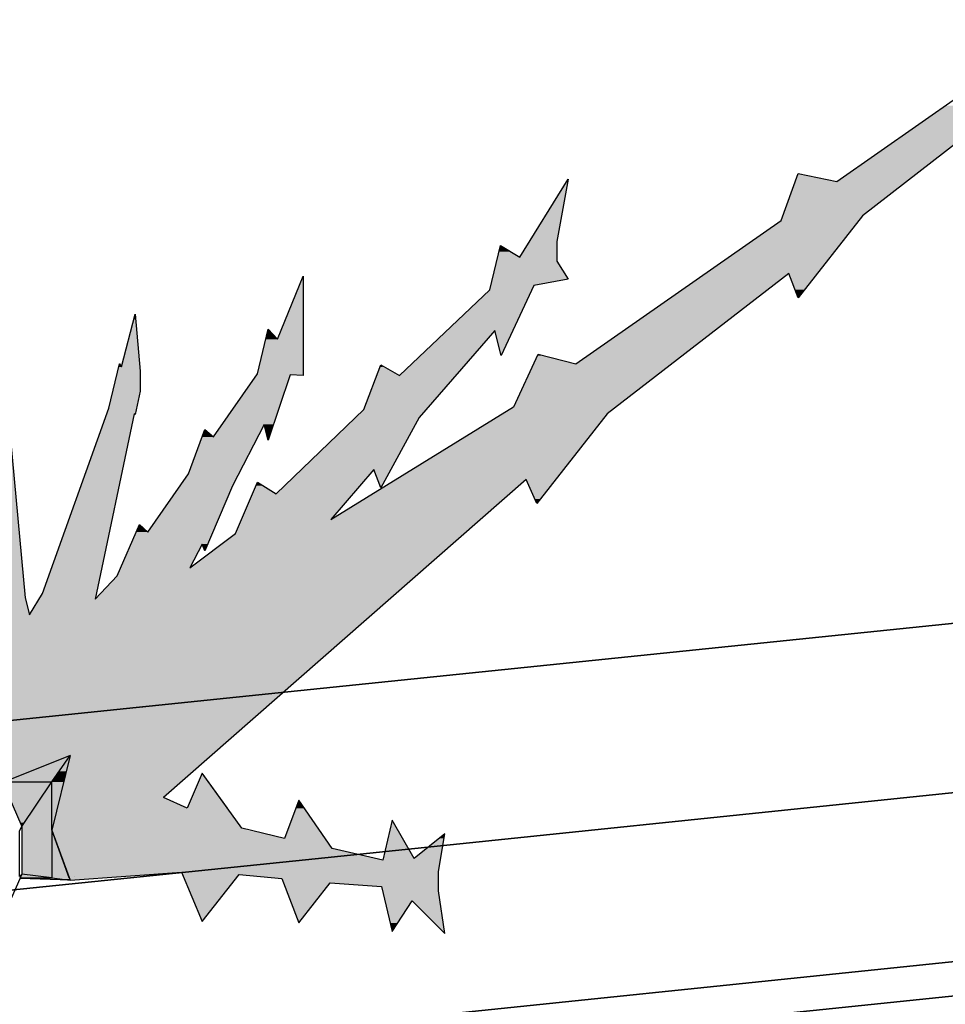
# Model space of a CAD drawing. Header units: millimetres. Extents: x 0 to 16721, y 217 to 10981.
# Tile 353 of 394: x 6074 to 6266, y 5933 to 6138. Entities that reach past the tile are written whole.
import ezdxf

# ---------------------------------------------------------------- set-up
doc = ezdxf.new("R2010")
doc.units = ezdxf.units.MM
doc.layers.add('PDF_PSS & TL', color=7, linetype='Continuous', true_color=0x7fffdf)

msp = doc.modelspace()

# ---------------------------------------------------------------- linework, layer by layer
at = {"layer": 'PDF_PSS & TL', "color": 4, "lineweight": 25}
for points in [[(9262.65, 6315.86), (8844.45, 6274.14), (8448.22, 6232.69), (8038.35, 6192.01), (7660.05, 6154.32), (7202.62, 6107.54), (6840.83, 6069.07), (6469.42, 6033.08), (6129.33, 5997.99), (5712.05, 5954.97), (5350.26, 5914.95), (4896.33, 5864.79), (4567.93, 5827.36), (4205.36, 5786.03), (3794.45, 5739.64), (3375.48, 5692.47)], [(3375.48, 5692.47), (3794.45, 5739.64), (4205.36, 5786.03), (4567.93, 5827.36), (4896.33, 5864.79), (5350.26, 5914.95), (5712.05, 5954.97), (6129.33, 5997.99), (6469.42, 6033.08), (6840.83, 6069.07), (7202.62, 6107.54), (7660.05, 6154.32), (8038.35, 6192.01), (8448.22, 6232.69), (8844.45, 6274.14), (9262.65, 6315.86)], [(9266.28, 6281.03), (8848.09, 6239.31), (8451.73, 6197.86), (8041.86, 6157.18), (7663.56, 6119.49), (7206.25, 6072.71), (6844.46, 6034.25), (6472.92, 5998.38), (6132.96, 5963.16), (5715.68, 5920.15), (5354.02, 5880.12), (4900.22, 5829.96), (4571.96, 5792.53), (4209.39, 5751.21), (3798.34, 5704.81), (3379.5, 5657.77)], [(3379.5, 5657.77), (3798.34, 5704.81), (4209.39, 5751.21), (4571.96, 5792.53), (4900.22, 5829.96), (5354.02, 5880.12), (5715.68, 5920.15), (6132.96, 5963.16), (6472.92, 5998.38), (6844.46, 6034.25), (7206.25, 6072.71), (7663.56, 6119.49), (8041.86, 6157.18), (8451.73, 6197.86), (8848.09, 6239.31), (9266.28, 6281.03)], [(9269.78, 6246.2), (8851.59, 6204.48), (8455.23, 6163.03), (8045.36, 6122.35), (7667.06, 6084.67), (7209.88, 6037.88), (6847.96, 5999.42), (6476.42, 5963.55), (6136.47, 5928.46), (5719.44, 5885.32), (5357.91, 5845.42), (4904.11, 5795.26), (4575.85, 5757.83), (4213.28, 5716.51), (3802.23, 5670.11), (3383.39, 5622.94)], [(3383.39, 5622.94), (3802.23, 5670.11), (4213.28, 5716.51), (4575.85, 5757.83), (4904.11, 5795.26), (5357.91, 5845.42), (5719.44, 5885.32), (6136.47, 5928.46), (6476.42, 5963.55), (6847.96, 5999.42), (7209.88, 6037.88), (7667.06, 6084.67), (8045.36, 6122.35), (8455.23, 6163.03), (8851.59, 6204.48), (9269.78, 6246.2)]]:
    msp.add_lwpolyline(points, dxfattribs=at)
at = {"layer": 'PDF_PSS & TL', "color": 2, "lineweight": 25}
for points in [[(9270.43, 6239.18), (8852.37, 6197.47), (8456.01, 6156.14), (8046, 6115.34), (7667.84, 6077.78), (7210.53, 6030.87), (6848.61, 5992.53), (6477.07, 5956.53), (6137.24, 5921.45), (5720.22, 5878.43), (5358.69, 5838.41), (4904.89, 5788.24), (4576.62, 5750.82), (4214.05, 5709.49), (3803.01, 5663.1), (3384.17, 5616.05)], [(3384.17, 5616.05), (3803.01, 5663.1), (4214.05, 5709.49), (4576.62, 5750.82), (4904.89, 5788.24), (5358.69, 5838.41), (5720.22, 5878.43), (6137.24, 5921.45), (6477.07, 5956.53), (6848.61, 5992.53), (7210.53, 6030.87), (7667.84, 6077.78), (8046, 6115.34), (8456.01, 6156.14), (8852.37, 6197.47), (9270.43, 6239.18)]]:
    msp.add_lwpolyline(points, dxfattribs=at)
at = {"layer": 'PDF_PSS & TL', "color": 7, "lineweight": 25}
for points in [[(6243.23, 6103.92), (6285.73, 6133.68)], [(6286.38, 6126.14), (6248.57, 6096.77)], [(6177.48, 6088.19), (6187.48, 6104.44)], [(6187.48, 6104.44), (6185.14, 6091.44), (6185.14, 6087.42)], [(6189.04, 6066.1), (6231.67, 6095.86), (6235.18, 6105.61)], [(6235.18, 6105.61), (6243.23, 6103.92)], [(6248.56, 6096.77), (6235.18, 6079.75)], [(6171.24, 6081.44), (6173.45, 6090.66)], [(6173.45, 6090.66), (6177.48, 6088.19)], [(6185.14, 6087.41), (6187.48, 6083.65)], [(6127.18, 6071.17), (6132.51, 6084.29)], [(6132.51, 6084.3), (6132.51, 6063.63)], [(6233.23, 6084.82), (6195.54, 6055.71)], [(6235.18, 6079.75), (6233.23, 6084.81)], [(6180.33, 6082.35), (6173.58, 6067.79)], [(6187.48, 6083.65), (6180.34, 6082.35)], [(6152.52, 6063.63), (6171.24, 6081.44)], [(6078.45, 6018.41), (6092.22, 6056.87), (6094.43, 6066.1), (6094.82, 6065.45), (6097.68, 6076.37), (6098.72, 6064.54), (6098.72, 6060.38), (6097.68, 6055.57)], [(6064.67, 6013.99), (6065.45, 6017.5), (6066.88, 6056.87), (6066.88, 6062.46), (6068.83, 6074.29), (6070.91, 6062.46), (6071.04, 6058.69), (6074.81, 6017.5)], [(6123.02, 6064.02), (6125.23, 6073.25)], [(6125.23, 6073.25), (6127.18, 6071.17)], [(6173.58, 6067.79), (6172.28, 6072.99), (6156.55, 6054.92)], [(6176.18, 6057.13), (6181.24, 6068.05)], [(6181.24, 6068.05), (6189.04, 6066.1)], [(6145.12, 6056.61), (6148.63, 6065.84)], [(6148.62, 6065.84), (6152.52, 6063.63)], [(6113.93, 6050.9), (6123.02, 6064.02)], [(6129.78, 6063.76), (6125.23, 6050.25)], [(6132.51, 6063.63), (6129.78, 6063.76)], [(6097.42, 6055.7), (6089.36, 6017.24)], [(6097.68, 6055.57), (6097.42, 6055.7)], [(6108.99, 6023.73), (6118.47, 6030.88), (6123.02, 6041.54), (6126.92, 6039.07), (6145.11, 6056.61)], [(6138.23, 6033.74), (6176.17, 6057.13)], [(6195.54, 6055.7), (6180.99, 6037.12)], [(6125.23, 6050.25), (6124.45, 6053.49), (6117.82, 6040.76)], [(6156.55, 6054.92), (6148.63, 6040.37)], [(6098.59, 6032.7), (6100.28, 6031.14), (6108.73, 6043.23), (6112.11, 6052.45)], [(6112.11, 6052.46), (6113.93, 6050.9)], [(6147.2, 6044.14), (6138.23, 6033.74)], [(6148.62, 6040.37), (6147.2, 6044.14)], [(6178.78, 6042.06), (6103.53, 5976.04)], [(6180.98, 6037.12), (6178.78, 6042.06)], [(6117.82, 6040.76), (6112.11, 6027.24)], [(6093.91, 6022.04), (6098.59, 6032.7)], [(6111.59, 6028.67), (6108.99, 6023.73)], [(6112.11, 6027.24), (6111.59, 6028.67)], [(6089.36, 6017.24), (6093.91, 6022.04)], [(6074.81, 6017.5), (6075.72, 6013.99)], [(6075.72, 6013.99), (6078.45, 6018.41)], [(6070.52, 5979.29), (6080.4, 5979.29), (6084.17, 5984.75), (6070.52, 5979.29), (6070.13, 5979.29)], [(6084.17, 5984.75), (6080.4, 5969.28), (6084.17, 5958.89)], [(6068.18, 5979.29), (6068.57, 5980.2), (6069.09, 5981.5), (6070, 5979.42), (6070.13, 5979.29), (6074.16, 5970.06)], [(6111.59, 5981.11), (6108.47, 5973.83)], [(6119.77, 5969.67), (6111.59, 5981.11)], [(6074.16, 5970.06), (6080.4, 5979.29)], [(6080.4, 5969.28), (6080.4, 5979.29)], [(6108.47, 5973.83), (6103.53, 5976.04)], [(6131.6, 5975.52), (6128.61, 5967.59)], [(6138.49, 5965.51), (6131.6, 5975.52)], [(6080.4, 5959.4), (6074.16, 5960.18), (6073.64, 5959.66), (6073.64, 5969.15), (6074.16, 5970.06), (6074.16, 5960.18)], [(6128.61, 5967.59), (6119.77, 5969.67)], [(6155.51, 5963.43), (6150.96, 5971.36), (6149.01, 5963.04)], [(6080.4, 5969.28), (6080.4, 5959.4), (6084.17, 5958.88), (6073.77, 5959.27)], [(6161.88, 5968.5), (6155.51, 5963.43)], [(6160.58, 5960.7), (6161.88, 5968.5)], [(6149.01, 5963.04), (6138.49, 5965.51)], [(6069.09, 5948.75), (6073.77, 5959.27), (6073.77, 5959.4)], [(6074.16, 5960.18), (6073.77, 5959.4), (6080.4, 5959.4)], [(6084.17, 5958.88), (6107.3, 5960.57)], [(6085.07, 5959.66), (6085.07, 5959.66)], [(6107.3, 5960.57), (6111.59, 5950.31)], [(6111.59, 5950.31), (6119.25, 5960.05)], [(6119.25, 5960.05), (6128.09, 5959.27)], [(6160.58, 5956.68), (6160.58, 5960.7)], [(6128.09, 5959.27), (6131.6, 5950.05)], [(6131.6, 5950.05), (6138.1, 5958.36)], [(6138.1, 5958.36), (6148.75, 5957.58)], [(6148.75, 5957.59), (6150.96, 5948.23)], [(6161.88, 5947.84), (6160.58, 5956.68)], [(6150.96, 5948.23), (6155.12, 5954.6)], [(6155.12, 5954.6), (6161.88, 5947.84)]]:
    msp.add_lwpolyline(points, dxfattribs=at)
at = {"layer": 'PDF_PSS & TL', "lineweight": 0}
for points in [[(6094.43, 6066.1), (6094.56, 6066.1)], [(6116.79, 5973.83), (6111.59, 5981.11)], [(6155.51, 5963.43), (6150.96, 5971.36)]]:
    msp.add_lwpolyline(points, close=True, dxfattribs=at)
at = {"layer": 'PDF_PSS & TL', "color": 46, "lineweight": 0, "true_color": 0x725600}
for points in [[(6080.4, 5969.28), (6080.4, 5969.15)], [(6083.91, 5959.4), (6080.4, 5969.15)], [(6080.01, 5959.4), (6080.4, 5959.4)]]:
    msp.add_lwpolyline(points, close=True, dxfattribs=at)
at = {"layer": 'PDF_PSS & TL', "transparency": 33554559}
for points in [[(6265.72, 6119.64), (6257.79, 6103.92), (6243.24, 6103.92)], [(6278.06, 6119.64), (6265.72, 6119.64), (6257.79, 6103.92)], [(6187.48, 6104.44), (6187.35, 6103.92), (6187.09, 6103.92)], [(6234.79, 6104.44), (6243.24, 6103.92), (6234.66, 6103.92)], [(6235.18, 6105.61), (6240.51, 6104.44), (6234.79, 6104.44)], [(6240.51, 6104.44), (6234.79, 6104.44), (6243.24, 6103.92)], [(6187.09, 6103.92), (6185.14, 6091.44), (6179.56, 6091.44)], [(6187.35, 6103.92), (6187.09, 6103.92), (6185.14, 6091.44)], [(6234.66, 6103.92), (6248.56, 6096.77), (6232.06, 6096.77)], [(6257.79, 6103.92), (6234.66, 6103.92), (6248.56, 6096.77)], [(6232.06, 6096.77), (6247.78, 6095.86), (6231.67, 6095.86)], [(6248.56, 6096.77), (6232.06, 6096.77), (6247.78, 6095.86)], [(6231.67, 6095.86), (6239.21, 6084.82), (6216.08, 6084.82)], [(6247.78, 6095.86), (6231.67, 6095.86), (6239.21, 6084.82)], [(6173.45, 6090.66), (6175.53, 6089.36), (6173.19, 6089.36)], [(6179.56, 6091.44), (6185.14, 6088.19), (6177.48, 6088.19)], [(6185.14, 6091.44), (6179.56, 6091.44), (6185.14, 6088.19)], [(6172.93, 6088.19), (6185.14, 6087.41), (6172.67, 6087.41)], [(6173.19, 6089.36), (6177.48, 6088.19), (6172.93, 6088.19)], [(6185.14, 6088.19), (6172.93, 6088.19), (6185.14, 6087.41)], [(6175.53, 6089.36), (6173.19, 6089.36), (6177.48, 6088.19)], [(6172.67, 6087.41), (6187.48, 6083.65), (6171.76, 6083.65)], [(6185.14, 6087.41), (6172.67, 6087.41), (6187.48, 6083.65)], [(6132.51, 6084.3), (6132.51, 6083.65), (6132.25, 6083.65)], [(6215.16, 6084.3), (6208.8, 6066.1), (6189.04, 6066.1)], [(6232.45, 6084.3), (6215.16, 6084.3), (6208.8, 6066.1)], [(6216.07, 6084.82), (6232.45, 6084.3), (6215.16, 6084.3)], [(6233.23, 6084.82), (6216.07, 6084.82), (6232.45, 6084.3)], [(6239.21, 6084.82), (6233.23, 6084.82), (6238.69, 6084.3)], [(6233.23, 6084.82), (6238.69, 6084.3), (6233.36, 6084.3)], [(6233.36, 6084.3), (6234.53, 6081.44), (6236.48, 6081.44)], [(6233.36, 6084.3), (6238.69, 6084.3), (6236.48, 6081.44)], [(6132.25, 6083.65), (6132.51, 6071.17), (6127.18, 6071.17)], [(6132.51, 6083.65), (6132.25, 6083.65), (6132.51, 6071.17)], [(6171.5, 6082.35), (6179.94, 6081.44), (6171.24, 6081.44)], [(6171.76, 6083.65), (6180.34, 6082.35), (6171.5, 6082.35)], [(6180.33, 6082.35), (6171.5, 6082.35), (6179.94, 6081.44)], [(6187.48, 6083.65), (6171.76, 6083.65), (6180.34, 6082.35)], [(6171.24, 6081.44), (6175.92, 6072.99), (6162.27, 6072.99)], [(6179.94, 6081.44), (6171.24, 6081.44), (6175.92, 6072.99)], [(6234.53, 6081.44), (6236.48, 6081.44), (6235.18, 6079.75)], [(6097.68, 6076.37), (6097.81, 6075.33), (6097.42, 6075.33)], [(6097.42, 6075.33), (6098.59, 6065.45), (6094.82, 6065.45)], [(6097.81, 6075.33), (6097.42, 6075.33), (6098.59, 6065.45)], [(6125.23, 6072.99), (6127.18, 6071.17), (6124.71, 6071.17)], [(6125.23, 6073.25), (6125.49, 6072.99), (6125.23, 6072.99)], [(6125.49, 6072.99), (6125.23, 6072.99), (6127.18, 6071.17)], [(6162.27, 6072.86), (6164.09, 6063.63), (6152.52, 6063.63)], [(6172.28, 6072.99), (6162.27, 6072.99), (6172.15, 6072.86)], [(6162.27, 6072.99), (6172.15, 6072.86), (6162.27, 6072.86)], [(6172.15, 6072.86), (6162.27, 6072.86), (6164.09, 6063.63)], [(6175.92, 6072.99), (6172.28, 6072.99), (6175.92, 6072.86)], [(6172.28, 6072.99), (6175.92, 6072.86), (6172.28, 6072.86)], [(6175.92, 6072.86), (6172.28, 6072.86), (6173.71, 6068.05)], [(6172.28, 6072.86), (6173.71, 6068.05), (6173.45, 6068.05)], [(6124.71, 6071.17), (6132.51, 6064.02), (6123.02, 6064.02)], [(6132.51, 6071.17), (6124.71, 6071.17), (6132.51, 6064.02)], [(6173.45, 6068.05), (6173.71, 6068.05), (6173.58, 6067.79)], [(6180.98, 6067.79), (6189.04, 6066.1), (6180.21, 6066.1)], [(6181.24, 6068.05), (6182.41, 6067.79), (6180.98, 6067.79)], [(6182.41, 6067.79), (6180.98, 6067.79), (6189.04, 6066.1)], [(6094.43, 6066.1), (6094.82, 6065.45), (6094.3, 6065.45)], [(6094.56, 6066.1), (6094.43, 6066.1), (6094.82, 6065.45)], [(6148.62, 6065.84), (6149.01, 6065.45), (6148.49, 6065.45)], [(6180.21, 6066.1), (6197.36, 6057.13), (6176.18, 6057.13)], [(6208.8, 6066.1), (6180.21, 6066.1), (6197.36, 6057.13)], [(6094.04, 6064.54), (6098.72, 6060.38), (6093.13, 6060.38)], [(6094.3, 6065.45), (6098.72, 6064.54), (6094.04, 6064.54)], [(6098.72, 6064.54), (6094.04, 6064.54), (6098.72, 6060.38)], [(6098.59, 6065.45), (6094.3, 6065.45), (6098.72, 6064.54)], [(6122.76, 6063.63), (6126.4, 6053.5), (6115.75, 6053.5)], [(6122.89, 6063.76), (6129.78, 6063.63), (6122.76, 6063.63)], [(6129.78, 6063.63), (6122.76, 6063.63), (6126.4, 6053.5)], [(6123.02, 6064.02), (6132.51, 6063.76), (6122.89, 6063.76)], [(6129.78, 6063.76), (6122.89, 6063.76), (6129.78, 6063.63)], [(6132.51, 6064.02), (6123.02, 6064.02), (6132.51, 6063.76)], [(6129.78, 6063.76), (6132.51, 6063.76), (6132.51, 6063.63)], [(6147.72, 6063.63), (6157.98, 6056.61), (6145.12, 6056.61)], [(6148.49, 6065.45), (6152.52, 6063.63), (6147.72, 6063.63)], [(6164.09, 6063.63), (6147.72, 6063.63), (6157.98, 6056.61)], [(6149.01, 6065.45), (6148.49, 6065.45), (6152.52, 6063.63)], [(6093.13, 6060.38), (6097.94, 6056.87), (6092.22, 6056.87)], [(6098.72, 6060.38), (6093.13, 6060.38), (6097.94, 6056.87)], [(6066.88, 6056.87), (6074.81, 6017.5), (6065.45, 6017.5)], [(6071.17, 6056.87), (6066.88, 6056.87), (6074.81, 6017.5)], [(6091.83, 6055.57), (6089.62, 6018.41), (6078.45, 6018.41)], [(6097.42, 6055.57), (6091.83, 6055.57), (6089.62, 6018.41)], [(6092.22, 6056.87), (6097.68, 6055.7), (6091.83, 6055.7)], [(6097.42, 6055.7), (6091.83, 6055.7), (6097.42, 6055.57)], [(6091.83, 6055.7), (6097.42, 6055.57), (6091.83, 6055.57)], [(6097.94, 6056.87), (6092.22, 6056.87), (6097.68, 6055.7)], [(6097.42, 6055.7), (6097.68, 6055.7), (6097.68, 6055.57)], [(6145.12, 6056.61), (6156.55, 6054.92), (6143.43, 6054.92)], [(6157.98, 6056.61), (6145.12, 6056.61), (6156.55, 6054.92)], [(6173.97, 6055.7), (6184.75, 6042.06), (6151.75, 6042.06)], [(6176.18, 6057.13), (6195.54, 6055.7), (6173.97, 6055.7)], [(6195.54, 6055.7), (6173.97, 6055.7), (6184.75, 6042.06)], [(6197.36, 6057.13), (6176.18, 6057.13), (6195.54, 6055.7)], [(6115.75, 6053.49), (6123.93, 6052.46), (6115.1, 6052.46)], [(6124.45, 6053.49), (6115.75, 6053.49), (6123.93, 6052.46)], [(6126.4, 6053.49), (6124.45, 6053.49), (6126.01, 6052.46)], [(6124.45, 6053.49), (6126.01, 6052.46), (6124.71, 6052.46)], [(6143.43, 6054.92), (6150.7, 6044.14), (6132.12, 6044.14)], [(6156.55, 6054.92), (6143.43, 6054.92), (6150.7, 6044.14)], [(6111.98, 6052.2), (6113.93, 6050.9), (6111.46, 6050.9)], [(6112.11, 6052.46), (6112.37, 6052.2), (6111.98, 6052.2)], [(6112.37, 6052.2), (6111.98, 6052.2), (6113.93, 6050.9)], [(6115.1, 6052.46), (6123.02, 6050.9), (6113.93, 6050.9)], [(6123.93, 6052.46), (6115.1, 6052.46), (6123.02, 6050.9)], [(6124.71, 6052.46), (6125.1, 6050.9), (6125.49, 6050.9)], [(6124.71, 6052.46), (6126.01, 6052.46), (6125.49, 6050.9)], [(6111.46, 6050.9), (6119.12, 6043.23), (6108.73, 6043.23)], [(6123.02, 6050.9), (6111.46, 6050.9), (6119.12, 6043.23)], [(6125.1, 6050.9), (6125.49, 6050.9), (6125.23, 6050.25)], [(6108.73, 6043.23), (6117.82, 6040.76), (6107.04, 6040.76)], [(6119.12, 6043.23), (6108.73, 6043.23), (6117.82, 6040.76)], [(6132.12, 6044.14), (6142.91, 6039.07), (6126.92, 6039.07)], [(6132.12, 6044.14), (6147.19, 6044.14), (6147.19, 6044.14)], [(6147.19, 6044.14), (6147.19, 6044.14), (6132.12, 6044.14)], [(6147.2, 6044.14), (6132.12, 6044.14), (6142.91, 6039.07)], [(6147.2, 6044.14), (6150.7, 6044.14), (6150.7, 6044.14)], [(6150.7, 6044.14), (6150.7, 6044.14), (6147.2, 6044.14)], [(6147.2, 6044.14), (6148.5, 6040.76), (6148.88, 6040.76)], [(6147.2, 6044.14), (6150.7, 6044.14), (6148.88, 6040.76)], [(6123.02, 6041.54), (6124.19, 6040.76), (6122.63, 6040.76)], [(6150.97, 6041.54), (6169.42, 6033.74), (6138.23, 6033.74)], [(6151.75, 6042.06), (6178.26, 6041.54), (6150.97, 6041.54)], [(6178.26, 6041.54), (6150.97, 6041.54), (6169.42, 6033.74)], [(6178.78, 6042.06), (6151.75, 6042.06), (6178.26, 6041.54)], [(6184.75, 6042.06), (6178.78, 6042.06), (6184.49, 6041.54)], [(6178.78, 6042.06), (6184.49, 6041.54), (6179.04, 6041.54)], [(6179.04, 6041.54), (6180.59, 6038.03), (6181.63, 6038.03)], [(6179.04, 6041.54), (6184.49, 6041.54), (6181.63, 6038.03)], [(6107.04, 6040.76), (6113.67, 6031.14), (6100.28, 6031.14)], [(6117.82, 6040.76), (6107.04, 6040.76), (6113.67, 6031.14)], [(6121.98, 6039.07), (6138.23, 6033.74), (6119.65, 6033.74)], [(6122.63, 6040.76), (6126.92, 6039.07), (6121.98, 6039.07)], [(6142.91, 6039.07), (6121.98, 6039.07), (6138.23, 6033.74)], [(6124.19, 6040.76), (6122.63, 6040.76), (6126.92, 6039.07)], [(6148.5, 6040.76), (6148.88, 6040.76), (6148.63, 6040.37)], [(6180.59, 6038.03), (6181.63, 6038.03), (6180.98, 6037.12)], [(6119.65, 6033.74), (6166.17, 6030.88), (6118.48, 6030.88)], [(6169.42, 6033.74), (6119.65, 6033.74), (6166.17, 6030.88)], [(6097.94, 6031.14), (6112.76, 6028.67), (6096.9, 6028.67)], [(6098.2, 6031.92), (6100.28, 6031.14), (6097.94, 6031.14)], [(6113.67, 6031.14), (6097.94, 6031.14), (6112.76, 6028.67)], [(6098.59, 6032.7), (6099.37, 6031.92), (6098.2, 6031.92)], [(6099.37, 6031.92), (6098.2, 6031.92), (6100.28, 6031.14)], [(6118.48, 6030.88), (6157.98, 6023.73), (6108.99, 6023.73)], [(6166.17, 6030.88), (6118.48, 6030.88), (6157.98, 6023.73)], [(6096.25, 6027.24), (6108.99, 6023.73), (6094.69, 6023.73)], [(6096.9, 6028.67), (6110.81, 6027.24), (6096.25, 6027.24)], [(6110.81, 6027.24), (6096.25, 6027.24), (6108.99, 6023.73)], [(6111.59, 6028.67), (6096.9, 6028.67), (6110.81, 6027.24)], [(6111.59, 6028.67), (6112.76, 6028.67), (6112.11, 6027.24)], [(6094.69, 6023.73), (6156.03, 6022.04), (6093.91, 6022.04)], [(6157.98, 6023.73), (6094.69, 6023.73), (6156.03, 6022.04)], [(6093.91, 6022.04), (6150.57, 6017.24), (6089.37, 6017.24)], [(6156.03, 6022.04), (6093.91, 6022.04), (6150.57, 6017.24)], [(6065.45, 6017.5), (6075.72, 6013.99), (6064.67, 6013.99)], [(6074.81, 6017.5), (6065.45, 6017.5), (6075.72, 6013.99)], [(6077.67, 6017.24), (6146.94, 6013.99), (6075.72, 6013.99)], [(6078.45, 6018.41), (6089.36, 6017.24), (6077.67, 6017.24)], [(6150.57, 6017.24), (6077.67, 6017.24), (6146.94, 6013.99)], [(6089.62, 6018.41), (6078.45, 6018.41), (6089.36, 6017.24)], [(6016.46, 6013.99), (6075.72, 6013.99), (6075.72, 6013.99)], [(6075.72, 6013.99), (6075.72, 6013.99), (6016.46, 6013.99)], [(6146.94, 6013.99), (6016.46, 6013.99), (6113.54, 5984.75)], [(6016.46, 6013.99), (6113.54, 5984.75), (6038.68, 5984.75)], [(6084.17, 5984.75), (6058.3, 5984.75), (6076.11, 5981.5)], [(6058.3, 5984.75), (6076.11, 5981.5), (6065.45, 5981.5)], [(6084.17, 5984.75), (6103.53, 5976.04), (6081.96, 5976.04)], [(6113.54, 5984.75), (6084.17, 5984.75), (6103.53, 5976.04)], [(6076.11, 5981.5), (6069.09, 5981.5), (6074.94, 5981.11)], [(6069.09, 5981.5), (6074.94, 5981.11), (6069.35, 5981.11)], [(6069.35, 5981.11), (6074.94, 5981.11), (6070.91, 5979.42)], [(6111.59, 5981.11), (6116.79, 5973.83), (6108.47, 5973.83)], [(6081.96, 5976.04), (6108.47, 5973.83), (6081.44, 5973.83)], [(6103.53, 5976.04), (6081.96, 5976.04), (6108.47, 5973.83)], [(6081.44, 5973.83), (6119.77, 5969.67), (6080.53, 5969.67)], [(6116.79, 5973.83), (6081.44, 5973.83), (6119.77, 5969.67)], [(6130.95, 5973.83), (6137.06, 5967.59), (6128.61, 5967.59)], [(6131.6, 5975.52), (6132.77, 5973.83), (6130.95, 5973.83)], [(6132.77, 5973.83), (6130.95, 5973.83), (6137.06, 5967.59)], [(6080.53, 5969.67), (6120.94, 5969.28), (6080.4, 5969.28)], [(6119.77, 5969.67), (6080.53, 5969.67), (6120.94, 5969.28)], [(6150.96, 5971.36), (6155.51, 5963.43), (6149.14, 5963.43)], [(6120.94, 5969.28), (6080.4, 5969.28), (6128.61, 5967.59)], [(6080.4, 5969.28), (6128.61, 5967.59), (6081.05, 5967.59)], [(6137.06, 5967.59), (6081.05, 5967.59), (6138.49, 5965.51)], [(6081.05, 5967.59), (6138.49, 5965.51), (6081.83, 5965.51)], [(6160.84, 5967.59), (6161.1, 5963.43), (6155.51, 5963.43)], [(6161.88, 5968.5), (6161.75, 5967.59), (6160.84, 5967.59)], [(6161.75, 5967.59), (6160.84, 5967.59), (6161.1, 5963.43)], [(6138.49, 5965.51), (6081.83, 5965.51), (6149.01, 5963.04)], [(6081.83, 5965.51), (6149.01, 5963.04), (6082.74, 5963.04)], [(6149.15, 5963.43), (6160.97, 5963.04), (6149.02, 5963.04)], [(6161.1, 5963.43), (6149.15, 5963.43), (6160.97, 5963.04)], [(6160.97, 5963.04), (6082.74, 5963.04), (6160.58, 5960.7)], [(6082.74, 5963.04), (6160.58, 5960.7), (6083.52, 5960.7)], [(6160.58, 5960.7), (6083.52, 5960.7), (6160.58, 5960.57)], [(6083.52, 5960.7), (6160.58, 5960.57), (6083.52, 5960.57)], [(6107.3, 5960.57), (6083.52, 5960.57), (6100.28, 5960.05)], [(6083.52, 5960.57), (6100.28, 5960.05), (6083.78, 5960.05)], [(6100.28, 5960.05), (6083.78, 5960.05), (6089.23, 5959.27)], [(6083.78, 5960.05), (6089.23, 5959.27), (6084.04, 5959.27)], [(6160.58, 5960.57), (6107.3, 5960.57), (6160.58, 5960.05)], [(6107.3, 5960.57), (6160.58, 5960.05), (6107.43, 5960.05)], [(6119.25, 5960.05), (6107.43, 5960.05), (6118.6, 5959.27)], [(6107.43, 5960.05), (6118.6, 5959.27), (6107.82, 5959.27)], [(6160.58, 5960.05), (6119.26, 5960.05), (6160.58, 5959.27)], [(6119.26, 5960.05), (6160.58, 5959.27), (6128.09, 5959.27)], [(6084.04, 5959.27), (6089.23, 5959.27), (6084.17, 5958.88)], [(6118.6, 5959.27), (6107.82, 5959.27), (6114.71, 5954.21)], [(6107.82, 5959.27), (6114.71, 5954.21), (6110.03, 5954.21)], [(6160.58, 5959.27), (6128.09, 5959.27), (6160.58, 5958.36)], [(6128.09, 5959.27), (6160.58, 5958.36), (6128.48, 5958.36)], [(6138.1, 5958.36), (6128.48, 5958.36), (6137.45, 5957.58)], [(6128.48, 5958.36), (6137.45, 5957.58), (6128.74, 5957.58)], [(6128.74, 5957.59), (6131.47, 5950.31), (6131.86, 5950.31)], [(6128.74, 5957.59), (6137.45, 5957.59), (6131.86, 5950.31)], [(6160.58, 5958.36), (6138.1, 5958.36), (6160.58, 5957.58)], [(6138.1, 5958.36), (6160.58, 5957.58), (6148.76, 5957.58)], [(6160.58, 5957.59), (6148.76, 5957.59), (6160.58, 5956.68)], [(6148.76, 5957.59), (6160.58, 5956.68), (6149.02, 5956.68)], [(6160.58, 5956.68), (6149.02, 5956.68), (6160.84, 5954.6)], [(6149.02, 5956.68), (6160.84, 5954.6), (6149.41, 5954.6)], [(6110.03, 5954.21), (6114.71, 5954.21), (6111.59, 5950.31)], [(6155.12, 5954.6), (6149.4, 5954.6), (6154.86, 5954.21)], [(6149.4, 5954.6), (6154.86, 5954.21), (6149.53, 5954.21)], [(6149.53, 5954.21), (6150.57, 5950.05), (6152.13, 5950.05)], [(6149.53, 5954.21), (6154.86, 5954.21), (6152.13, 5950.05)], [(6160.84, 5954.6), (6155.12, 5954.6), (6160.97, 5954.21)], [(6155.12, 5954.6), (6160.97, 5954.21), (6155.64, 5954.21)], [(6155.64, 5954.21), (6161.36, 5948.23), (6161.88, 5948.23)], [(6155.64, 5954.21), (6160.97, 5954.21), (6161.88, 5948.23)], [(6131.47, 5950.31), (6131.86, 5950.31), (6131.6, 5950.05)], [(6150.57, 5950.05), (6152.13, 5950.05), (6150.96, 5948.23)], [(6161.36, 5948.23), (6161.88, 5948.23), (6161.88, 5947.84)]]:
    msp.add_solid(points, dxfattribs=at)
at = {"layer": 'PDF_PSS & TL', "color": 46, "true_color": 0x725600, "transparency": 33554559}
for points in [[(6084.17, 5984.75), (6081.96, 5981.5), (6076.11, 5981.5)], [(6083.39, 5981.5), (6084.17, 5984.75), (6081.96, 5981.5)], [(6076.11, 5981.5), (6080.4, 5979.29), (6070.52, 5979.29)], [(6081.96, 5981.5), (6076.11, 5981.5), (6080.4, 5979.29)], [(6081.96, 5981.5), (6082.87, 5979.29), (6080.4, 5979.29)], [(6083.39, 5981.5), (6081.96, 5981.5), (6082.87, 5979.29)], [(6080.4, 5979.29), (6070.13, 5979.29), (6077.8, 5975.52)], [(6070.13, 5979.29), (6077.8, 5975.52), (6071.69, 5975.52)], [(6080.4, 5979.29), (6080.4, 5975.52), (6077.8, 5975.52)], [(6082.87, 5979.29), (6080.4, 5979.29), (6081.96, 5975.52)], [(6080.4, 5979.29), (6081.96, 5975.52), (6080.4, 5975.52)], [(6077.8, 5975.52), (6071.69, 5975.52), (6074.55, 5970.84)], [(6071.69, 5975.52), (6074.55, 5970.84), (6073.77, 5970.84)], [(6077.8, 5975.52), (6080.4, 5970.84), (6074.55, 5970.84)], [(6080.4, 5975.52), (6077.8, 5975.52), (6080.4, 5970.84)], [(6080.4, 5975.52), (6080.4, 5970.06), (6080.53, 5970.06)], [(6080.4, 5975.52), (6081.96, 5975.52), (6080.53, 5970.06)], [(6073.77, 5970.84), (6074.55, 5970.84), (6074.16, 5970.06)], [(6074.55, 5970.84), (6080.4, 5970.06), (6074.16, 5970.06)], [(6080.4, 5970.06), (6074.16, 5970.06), (6080.4, 5969.28)], [(6074.16, 5970.06), (6080.4, 5969.28), (6074.16, 5969.28)], [(6080.4, 5970.84), (6074.55, 5970.84), (6080.4, 5970.06)], [(6080.4, 5970.06), (6080.53, 5970.06), (6080.4, 5969.28)], [(6080.4, 5969.28), (6074.16, 5969.28), (6080.4, 5969.15)], [(6074.16, 5969.28), (6080.4, 5969.15), (6074.16, 5969.15)], [(6080.4, 5969.15), (6074.16, 5969.15), (6080.4, 5960.18)], [(6074.16, 5969.15), (6080.4, 5960.18), (6074.16, 5960.18)], [(6080.4, 5969.15), (6083.91, 5959.4), (6080.4, 5959.4)], [(6073.9, 5959.66), (6080.4, 5959.4), (6073.77, 5959.4)], [(6080.4, 5959.4), (6073.77, 5959.4), (6081.31, 5959.27)], [(6073.77, 5959.4), (6081.31, 5959.27), (6073.77, 5959.27)], [(6074.16, 5960.18), (6077.93, 5959.66), (6073.9, 5959.66)], [(6077.93, 5959.66), (6073.9, 5959.66), (6080.4, 5959.4)], [(6080.4, 5960.18), (6074.16, 5960.18), (6080.4, 5959.4)], [(6074.16, 5960.18), (6080.4, 5959.4), (6080.01, 5959.4)], [(6084.04, 5959.4), (6084.04, 5959.4), (6080.4, 5959.4)], [(6084.04, 5959.4), (6080.4, 5959.4), (6083.91, 5959.4)], [(6080.4, 5959.4), (6082.74, 5959.14), (6084.04, 5959.14)], [(6080.4, 5959.4), (6084.04, 5959.4), (6084.04, 5959.14)], [(6073.77, 5959.27), (6077.67, 5959.14), (6082.35, 5959.14)], [(6073.77, 5959.27), (6081.31, 5959.27), (6082.35, 5959.14)], [(6077.67, 5959.14), (6082.35, 5959.14), (6084.16, 5958.88)], [(6082.74, 5959.14), (6084.04, 5959.14), (6084.17, 5958.88)]]:
    msp.add_solid(points, dxfattribs=at)

doc.saveas('drawing.dxf')
